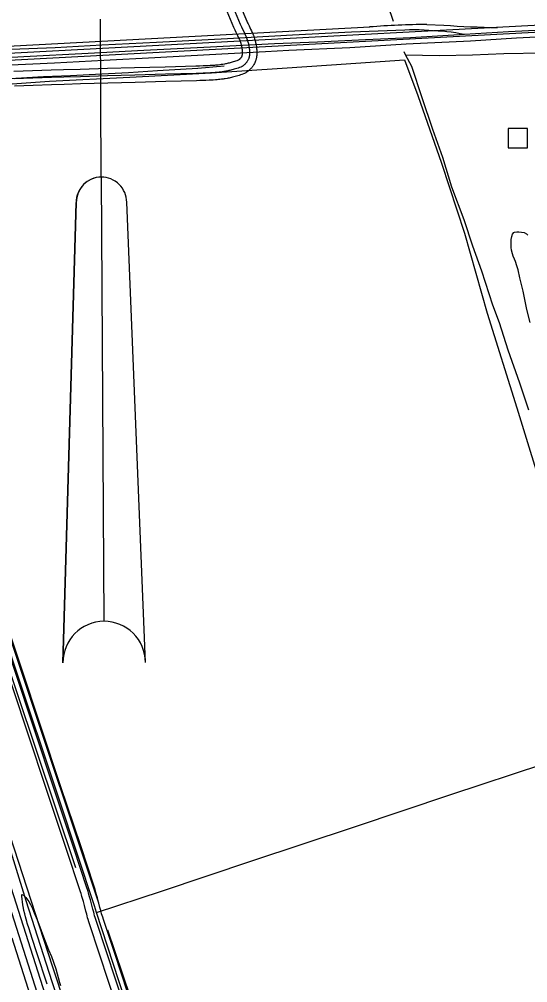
# Model space of a CAD drawing. Extents: x 3477039 to 3515015, y 546746 to 572297.
# Drawn here: x 3508496 to 3509543, y 565660 to 567644 of the extents above; entities that cross this region are included whole.
import ezdxf

# ---------------------------------------------------------------- set-up
doc = ezdxf.new("R2010")
doc.units = 0
for name, color, linetype in [('V-ANNO-SYMB', 7, 'Continuous'), ('V-BLDG-OTLN', 7, 'Continuous'), ('V-DTCH-CNTR', 7, 'Continuous'), ('V-RAIL-TRAK', 7, 'Continuous'), ('V-ROAD-CNTR', 7, 'Continuous'), ('V-SITE-VEGE', 7, 'Continuous'), ('V-TOPO-SHOR', 7, 'Continuous')]:
    doc.layers.add(name, color=color, linetype=linetype)

msp = doc.modelspace()

# ---------------------------------------------------------------- linework, layer by layer
at = {"layer": 'V-ANNO-SYMB'}
for p, q in [((3508665.2, 567319.1), (3508663.3, 567644.1)), ((3508665.2, 567319.1), (3508670.7, 566404.1)), ((3508665.2, 567319.1), (3508670.7, 566404.1)), ((3508586.2, 566318.6), (3508613.5, 567266.8)), ((3508613.5, 567266.8), (3508586.2, 566318.6)), ((3508756.2, 566319.6), (3508717.5, 567267.4))]:
    msp.add_line(p, q, dxfattribs=at)
for centre, radius, start, end in [((3508665.5, 567267.1), 52, 90.3384, 180.3417), ((3508665.5, 567267.1), 52, 90.345, 180.3417), ((3508665.5, 567267.1), 52, 0.3417, 90.345), ((3508671.2, 566319.1), 85, 90.3417, 180.3417), ((3508671.2, 566319.1), 85, 90.3417, 180.3417), ((3508671.2, 566319.1), 85, 0.3417, 90.3417), ((3508671.2, 566319.1), 85, 0.3417, 90.3417)]:
    msp.add_arc(centre, radius, start, end, dxfattribs=at)
at = {"layer": 'V-BLDG-OTLN'}
msp.add_lwpolyline([(3509502.7, 567379.2), (3509542.7, 567379.2), (3509542.7, 567419.2), (3509502.7, 567419.2)], close=True, dxfattribs=at)
at = {"layer": 'V-DTCH-CNTR'}
for points in [[(3507983.7, 567477.9), (3508099.3, 567483.2), (3508259.2, 567497.9), (3508413.5, 567506.1), (3508558.6, 567516.7), (3508724.1, 567525.2), (3508892, 567534), (3509037.4, 567543.4), (3509138.8, 567550.5), (3509289.2, 567561), (3509316.9, 567487.3), (3509365.8, 567347.8), (3509412.7, 567203.6), (3509459.9, 567039), (3509520.4, 566843.7), (3509581.6, 566645.7)], [(3509023.7, 564261.7), (3508983.3, 564393.5), (3508942.4, 564514.8), (3508892.1, 564665.9), (3508844.4, 564815.9), (3508786.1, 564988), (3508731.6, 565156.2), (3508677.2, 565329.4), (3508624.5, 565482.1), (3508563.9, 565661.5), (3508510.6, 565828.2), (3508447.5, 566030.8), (3508390.8, 566213.7), (3508329.8, 566392), (3508265.1, 566592.8), (3508197, 566806.3), (3508135.3, 566991.9), (3508066.1, 567212.8), (3508007.5, 567398.4), (3507983.7, 567477.9)], [(3509148.9, 564300.3), (3509113.7, 564408), (3509034.6, 564643.3), (3508988.1, 564794), (3508918.8, 564998.3), (3508857.9, 565185.8), (3508780.7, 565420.7), (3508712.9, 565628), (3508655.6, 565804.6), (3508651.3, 565817.9), (3508579, 566035.7), (3508485.8, 566315.1), (3508392, 566601.9), (3508304.9, 566865.1), (3508210.7, 567148.4), (3508122.9, 567414.6)], [(3508655.6, 565804.6), (3508789.3, 565848.5), (3508975.3, 565911), (3509186.5, 565980.7), (3509384.6, 566047.3), (3509576.4, 566110.9), (3509747.2, 566165.1)]]:
    msp.add_lwpolyline(points, dxfattribs=at)
at = {"layer": 'V-RAIL-TRAK'}
for points in [[(3507505.4, 567501.6), (3507575.6, 567504.5), (3507659.4, 567509), (3507768.7, 567513.4), (3507888.2, 567519.9), (3507991.2, 567525.7), (3508099.4, 567530.1), (3508211.9, 567536.5), (3508329.7, 567542.2), (3508464.4, 567549.9), (3508568.9, 567554.4), (3508670.2, 567560.2), (3508775.1, 567565.8), (3508888.2, 567571.8), (3509003.2, 567578.1), (3509051.2, 567580.6), (3509176.8, 567586.3), (3509292.9, 567593.6), (3509425.4, 567599.8), (3509519.8, 567605.7), (3509672.2, 567613.4), (3509764.2, 567618.4), (3509855.6, 567622.5), (3509978.1, 567630.8)], [(3507506.2, 567536.9), (3507585.7, 567540.4), (3507653.4, 567543.2), (3507769.3, 567547.9), (3507855.2, 567552.7), (3507968.8, 567558.3), (3508060.8, 567563.8), (3508121, 567566.1), (3508249.1, 567573.8), (3508343.6, 567578), (3508442.6, 567581.3), (3508570.3, 567586.2), (3508666, 567591.9), (3508778.8, 567596.9), (3508925.2, 567604.5), (3509058.9, 567612.3), (3509180.2, 567618.1), (3509290.2, 567622.8)], [(3507508.7, 567517.1), (3507589.7, 567520.5), (3507694.6, 567525.8), (3507788.2, 567531.5), (3507916.1, 567537.3), (3508024.3, 567542.5), (3508084.5, 567544.8), (3508170.7, 567550), (3508282.8, 567555.5), (3508395.1, 567561.7), (3508505.8, 567567.4), (3508638.5, 567574.4), (3508752.7, 567580.9), (3508890.1, 567587.7), (3509021.9, 567594.2), (3509110.4, 567597.7), (3509209.2, 567602.7), (3509301.6, 567606.5), (3509412.9, 567613.4), (3509503.2, 567618.8), (3509612.5, 567624.8), (3509724.2, 567630.3), (3509769.1, 567632.9)], [(3509290.2, 567622.8), (3509300, 567623.1), (3509309.9, 567623.2), (3509319.7, 567623.1), (3509329.6, 567622.7), (3509339.4, 567622.1), (3509349.2, 567621.2), (3509358.4, 567620.7), (3509367.5, 567620.1), (3509376.6, 567619.2), (3509385.7, 567618.1), (3509394.8, 567616.8), (3509403.9, 567615.2), (3509412.9, 567613.4)]]:
    msp.add_lwpolyline(points, dxfattribs=at)
at = {"layer": 'V-ROAD-CNTR'}
for points in [[(3503182.2, 567300.7), (3504564.8, 567374.5), (3505790.5, 567434.7), (3507012.4, 567500.1), (3508074.9, 567553), (3510418.8, 567677.9), (3512052.4, 567762.1)], [(3507410.3, 567505.4), (3508075.6, 567538.6), (3510419.6, 567663.4), (3511839, 567736.6)], [(3508923.3, 567660.9), (3508937.7, 567628), (3508939, 567624.9), (3508940.3, 567622.2), (3508942.4, 567617.6), (3508945.6, 567611), (3508947.1, 567607.7)], [(3508937.1, 567666.9), (3508951.4, 567634), (3508952.7, 567631.1), (3508953.9, 567628.5), (3508956, 567624.1), (3508959.1, 567617.4), (3508960.7, 567614.1)], [(3508950.9, 567672.8), (3508965.1, 567640), (3508966.4, 567637.2), (3508967.5, 567634.8), (3508969.5, 567630.5), (3508972.7, 567623.9), (3508974.3, 567620.5)], [(3506857.1, 567506.3), (3507011.6, 567514.6), (3508074.1, 567567.5), (3509217.7, 567628.4)], [(3509335.5, 567633.6), (3509370.2, 567631.9)], [(3508960.7, 567614.1), (3508962.2, 567610.8), (3508963.3, 567608.3), (3508964.3, 567606), (3508965.1, 567603.8), (3508965.8, 567601.7), (3508966.5, 567599.7), (3508967.1, 567597.8), (3508967.6, 567596), (3508968, 567594.4), (3508968.4, 567592.8), (3508968.7, 567591.3), (3508969, 567589.9), (3508969.2, 567588.6), (3508969.6, 567586.1), (3508969.9, 567584), (3508970.1, 567582.1), (3508970.2, 567580.5), (3508970.3, 567579.1), (3508970.4, 567577.8), (3508970.4, 567575.6), (3508970.3, 567574), (3508970.3, 567572.8), (3508970.2, 567571), (3508970, 567569.2), (3508969.8, 567568.3), (3508969.7, 567567.5), (3508969.5, 567566.6), (3508969.3, 567565.8), (3508969.1, 567565.1), (3508968.9, 567564.3), (3508968.6, 567563.6), (3508968.1, 567562.2), (3508967.5, 567560.9), (3508966.9, 567559.7), (3508966.3, 567558.6), (3508965.7, 567557.5), (3508965.1, 567556.6), (3508964.5, 567555.7), (3508963.9, 567554.9), (3508963.4, 567554.2), (3508962.8, 567553.5), (3508962.3, 567552.9), (3508961.2, 567551.8), (3508960.3, 567550.9), (3508959.4, 567550.1), (3508958.6, 567549.5), (3508957.9, 567548.9), (3508957.2, 567548.5), (3508956.1, 567547.7), (3508955.2, 567547.2), (3508954.5, 567546.9), (3508953.5, 567546.4), (3508952.4, 567545.9), (3508949.6, 567544.8), (3508946.8, 567543.8), (3508944.1, 567542.9), (3508941.5, 567542), (3508939, 567541.3), (3508936.6, 567540.6), (3508934.2, 567539.9), (3508931.9, 567539.4), (3508929.7, 567538.8), (3508927.5, 567538.4), (3508925.5, 567537.9), (3508923.4, 567537.5), (3508921.5, 567537.2), (3508917.7, 567536.5), (3508914.1, 567536), (3508910.8, 567535.5), (3508907.7, 567535.1), (3508904.8, 567534.8), (3508902, 567534.6), (3508899.4, 567534.3), (3508894.6, 567534), (3508890.3, 567533.7), (3508886.6, 567533.5), (3508880.1, 567533.2), (3508875.2, 567533.1), (3508867.9, 567532.8), (3508860.5, 567532.6), (3508797.4, 567530.9), (3508734.2, 567529.1), (3508678.1, 567527.5), (3508622.1, 567525.9), (3508588, 567524.9), (3508562.5, 567524.2)], [(3508947.1, 567607.8), (3508948.6, 567604.6), (3508949.5, 567602.5), (3508950.3, 567600.5), (3508951, 567598.6), (3508951.6, 567596.9), (3508952.2, 567595.2), (3508952.7, 567593.6), (3508953.1, 567592.1), (3508953.4, 567590.7), (3508953.8, 567589.4), (3508954, 567588.2), (3508954.3, 567587), (3508954.4, 567586), (3508954.8, 567584), (3508955, 567582.3), (3508955.2, 567580.8), (3508955.3, 567579.5), (3508955.3, 567578.4), (3508955.4, 567577.5), (3508955.4, 567575.7), (3508955.3, 567574.5), (3508955.3, 567573.7), (3508955.2, 567572.3), (3508955.1, 567571), (3508955, 567570.7), (3508955, 567570.3), (3508954.9, 567570), (3508954.8, 567569.6), (3508954.7, 567569.3), (3508954.6, 567568.9), (3508954.5, 567568.6), (3508954.2, 567567.8), (3508953.9, 567567.2), (3508953.6, 567566.5), (3508953.3, 567566), (3508953, 567565.4), (3508952.7, 567564.9), (3508952.3, 567564.5), (3508952, 567564), (3508951.7, 567563.7), (3508951.4, 567563.3), (3508951.2, 567563.1), (3508950.6, 567562.4), (3508950.1, 567562), (3508949.7, 567561.6), (3508949.3, 567561.3), (3508949, 567561.1), (3508948.8, 567560.9), (3508948.2, 567560.5), (3508947.9, 567560.3), (3508947.7, 567560.2), (3508947.2, 567560), (3508946.7, 567559.8), (3508944.3, 567558.8), (3508941.8, 567557.9), (3508939.4, 567557.1), (3508937, 567556.3), (3508934.8, 567555.7), (3508932.6, 567555), (3508930.4, 567554.5), (3508928.3, 567553.9), (3508926.3, 567553.5), (3508924.4, 567553), (3508922.5, 567552.6), (3508920.6, 567552.2), (3508918.8, 567551.9), (3508915.3, 567551.3), (3508915.3, 567551.3)], [(3508978.2, 567611.5), (3508979.2, 567608.9), (3508980, 567606.5), (3508980.8, 567604.2), (3508981.5, 567602), (3508982, 567600), (3508982.5, 567598), (3508983, 567596.2), (3508983.4, 567594.4), (3508983.7, 567592.8), (3508984, 567591.2), (3508984.5, 567588.3), (3508984.8, 567585.7), (3508985, 567583.5), (3508985.2, 567581.5), (3508985.3, 567579.7), (3508985.3, 567578.1), (3508985.4, 567575.5), (3508985.3, 567573.5), (3508985.3, 567571.9), (3508985.1, 567569.7), (3508984.9, 567567.4), (3508984.7, 567566), (3508984.4, 567564.6), (3508984.2, 567563.3), (3508983.8, 567562.1), (3508983.5, 567560.9), (3508983.2, 567559.7), (3508982.8, 567558.5), (3508982, 567556.5), (3508981.2, 567554.6), (3508980.3, 567552.8), (3508979.4, 567551.2), (3508978.5, 567549.7), (3508977.6, 567548.3), (3508976.7, 567547), (3508975.9, 567545.8), (3508975, 567544.8), (3508974.2, 567543.8), (3508973.3, 567542.8), (3508971.8, 567541.2), (3508970.4, 567539.8), (3508969, 567538.6), (3508967.8, 567537.7), (3508966.7, 567536.8), (3508965.6, 567536.1), (3508963.9, 567535), (3508962.5, 567534.1), (3508961.3, 567533.5), (3508959.7, 567532.7), (3508958.1, 567532), (3508954.8, 567530.8), (3508951.8, 567529.6), (3508948.8, 567528.6), (3508946, 567527.7), (3508943.2, 567526.9), (3508940.6, 567526.1), (3508938, 567525.4), (3508935.5, 567524.8), (3508933.1, 567524.2), (3508930.7, 567523.7), (3508928.5, 567523.2), (3508926.3, 567522.8), (3508924.1, 567522.4), (3508920.1, 567521.7), (3508918, 567521.4)], [(3508974.3, 567620.4), (3508975.9, 567616.9), (3508977.1, 567614.2), (3508977.8, 567612.4)], [(3508915.3, 567551.3), (3508912, 567550.8), (3508908.9, 567550.4), (3508906, 567550), (3508903.2, 567549.7), (3508900.6, 567549.5), (3508898.2, 567549.3), (3508893.5, 567548.9), (3508889.5, 567548.7), (3508885.9, 567548.5), (3508879.5, 567548.2), (3508874.8, 567548), (3508867.5, 567547.8), (3508860.1, 567547.6), (3508796.9, 567545.9), (3508733.7, 567544.1), (3508677.7, 567542.5), (3508621.7, 567540.9), (3508587.6, 567539.9), (3508562, 567539.2)], [(3508562, 567539.2), (3508523.6, 567537.9), (3508485.3, 567536.6)], [(3508562.5, 567524.2), (3508524.1, 567522.9), (3508485.8, 567521.6)], [(3508918, 567521.4), (3508916.3, 567521.1), (3508912.7, 567520.6), (3508909.4, 567520.2), (3508906.3, 567519.9), (3508903.4, 567519.6), (3508900.6, 567519.4), (3508895.6, 567519), (3508891.2, 567518.7), (3508887.3, 567518.5), (3508880.7, 567518.2), (3508875.7, 567518.1), (3508868.3, 567517.8), (3508861, 567517.6), (3508797.8, 567515.9), (3508734.6, 567514.1), (3508678.6, 567512.5), (3508622.5, 567510.9), (3508588.5, 567510), (3508562.9, 567509.2)], [(3508562.9, 567509.2), (3508524.6, 567507.9), (3508486.3, 567506.6)], [(3509514.7, 562588), (3509508.3, 562607.1), (3509494, 562638.7), (3509507.3, 562583.1), (3509294, 563262.6), (3508982.6, 564242.8), (3508745.1, 564972.4), (3508491, 565771.5), (3508207.3, 566659.5), (3507976.9, 567360), (3507954, 567442.3)], [(3509515.6, 562606.6), (3509308.3, 563267.1), (3508996.9, 564247.4), (3508759.4, 564977), (3508505.3, 565776), (3508221.6, 566664.2), (3507991.3, 567364.3), (3507966.9, 567451.9)], [(3508645, 565822.2), (3508642.8, 565830.6), (3508641.1, 565836.8), (3508639.8, 565841.5), (3508638.8, 565845), (3508638, 565847.6), (3508636.8, 565851.5), (3508635.6, 565855.4), (3508608.5, 565936.7), (3508567.9, 566058.6), (3508527.4, 566180.6), (3508443.3, 566433.6)], [(3508659.5, 565826), (3508657.3, 565834.4), (3508655.6, 565840.8), (3508654.2, 565845.6), (3508653.2, 565849.2), (3508652.4, 565852), (3508651.1, 565856.1), (3508649.8, 565860.1), (3508622.8, 565941.5), (3508582.2, 566063.4), (3508541.6, 566185.3), (3508457.5, 566438.3)], [(3508630.4, 565818.5), (3508628.3, 565826.8), (3508626.6, 565832.9), (3508625.4, 565837.4), (3508624.4, 565840.8), (3508623.7, 565843.3), (3508622.5, 565847), (3508621.3, 565850.7), (3508594.3, 565932), (3508553.7, 566053.9), (3508513.1, 566175.9), (3508429.1, 566428.9)], [(3508694.4, 565619.9), (3508681, 565660.1), (3508661, 565720.5), (3508641, 565780.9), (3508639.5, 565785.4), (3508638.2, 565789.7), (3508637.1, 565793.6), (3508636, 565797.3), (3508635.1, 565800.8), (3508633.3, 565807.3), (3508630.4, 565818.5)], [(3508708.6, 565624.7), (3508695.2, 565664.9), (3508675.2, 565725.2), (3508655.2, 565785.6), (3508653.8, 565789.9), (3508652.6, 565794), (3508651.5, 565797.8), (3508650.5, 565801.4), (3508649.5, 565804.8), (3508647.8, 565811.1), (3508645, 565822.2)], [(3508722.8, 565629.4), (3508709.5, 565669.6), (3508689.4, 565729.9), (3508669.5, 565790.2), (3508668.2, 565794.4), (3508667, 565798.3), (3508665.9, 565801.9), (3508664.9, 565805.4), (3508664, 565808.7), (3508662.4, 565814.9), (3508659.5, 565826)], [(3508965.4, 564247.3), (3508730.8, 564967.8), (3508481.6, 565751.8)]]:
    msp.add_lwpolyline(points, dxfattribs=at)
for centre, radius, start, end in [((3509352.8, 565898.5), 1735.2, 90.5725, 94.4664), ((3509513.8, 569687.3), 2060.3, 266.0049, 269.0836)]:
    msp.add_arc(centre, radius, start, end, dxfattribs=at)
at = {"layer": 'V-SITE-VEGE'}
for points in [[(3509548.4, 567019.5), (3509541.5, 567046.5), (3509539.2, 567056.9), (3509533.5, 567084.3), (3509527.1, 567111.9), (3509523.3, 567127.8), (3509520.8, 567136.4), (3509517.6, 567145.6), (3509515.7, 567150.2), (3509513, 567156.4), (3509511.7, 567160.9), (3509509.6, 567168.5), (3509509, 567174.2), (3509508.9, 567180.2), (3509509.1, 567190.6), (3509510.2, 567196.8), (3509511.6, 567201.4), (3509514.2, 567204.8), (3509516.1, 567206), (3509520.8, 567206.7), (3509524.5, 567206.5), (3509535.6, 567204.7), (3509540.7, 567202.2), (3509543.6, 567199.3)], [(3508553.5, 565656.6), (3508548.8, 565671.3), (3508545.4, 565681.3), (3508540.7, 565696.7), (3508537.5, 565706.7), (3508529.7, 565729.8), (3508525.7, 565742.8), (3508523, 565750.7), (3508516.4, 565770.7), (3508512.7, 565782.4), (3508511.9, 565785.7), (3508509, 565795.6), (3508507.5, 565801.4), (3508505.8, 565808.7), (3508505, 565813.2), (3508503.5, 565819.9), (3508501.7, 565838.2), (3508501.6, 565841.6), (3508504.8, 565839.9)], [(3508504.8, 565839.9), (3508509.5, 565835.2), (3508515.9, 565827.2), (3508519.7, 565820.6), (3508523.8, 565812.5), (3508527.3, 565803.5), (3508533.1, 565789.5), (3508536.6, 565780), (3508545.9, 565754), (3508556.2, 565727.7), (3508562.5, 565713.4), (3508571.3, 565688.2), (3508579.3, 565660.1), (3508581.2, 565654)]]:
    msp.add_lwpolyline(points, dxfattribs=at)
at = {"layer": 'V-TOPO-SHOR'}
msp.add_line((3508612.7, 565896.3), (3508320.9, 566766.1), dxfattribs=at)
for points in [[(3509040.6, 568747.4), (3508955.3, 568717.1), (3508908.5, 568699.9), (3508906.2, 568693.9), (3508906.8, 568680.9), (3508935.9, 568600.4), (3508998.9, 568417.4), (3509092.2, 568148), (3509152.3, 567974.5), (3509208.8, 567808.7), (3509265.8, 567640)], [(3509291.8, 567571.2), (3509361.8, 567569.4), (3509429.4, 567571), (3509493.6, 567573.9), (3509574, 567575.4), (3509657.7, 567584.3), (3509725.7, 567587.5), (3509850.4, 567592.9), (3509928.3, 567599.8), (3510033.2, 567607.7), (3510117.3, 567610.4), (3510187.7, 567613.7), (3510238.3, 567617.9), (3510333.2, 567621.3), (3510406.3, 567627.3)], [(3509545.3, 566838.9), (3509527.1, 566894.6), (3509502.5, 566962.5), (3509484.7, 567019.2), (3509471.3, 567055.1), (3509448.6, 567125.2), (3509429.9, 567177), (3509412.5, 567231.3), (3509386.6, 567298.4), (3509368, 567359.7), (3509347.5, 567417.4), (3509326, 567482.6), (3509304.5, 567546.7), (3509291.8, 567571.2), (3509288.8, 567577.1)], [(3508107.2, 567499.4), (3508156.1, 567504.9), (3508207.9, 567507), (3508264.7, 567512), (3508309, 567512.1), (3508365, 567513.7), (3508421.8, 567518.3), (3508489.3, 567522.8), (3508546.1, 567526.1), (3508602, 567528.2), (3508666.3, 567531.9), (3508721.4, 567534.8), (3508780.6, 567538.5), (3508863.9, 567543.3), (3508918.2, 567548.3)], [(3509376, 563532.8), (3509286.4, 563501.3), (3509187, 563767.8), (3509029.6, 564266.8), (3508755.9, 565114.6), (3508564.5, 565693.5), (3508336.8, 566393.6), (3508070.3, 567224.5), (3507985.5, 567486.1)], [(3508660.4, 565823.4), (3508340.6, 566780.1), (3508113.3, 567467.5)], [(3508678.3, 565768.6), (3508864.9, 565216.3), (3509058.7, 564613.2), (3509158, 564315.2)]]:
    msp.add_lwpolyline(points, dxfattribs=at)

doc.saveas('drawing.dxf')
